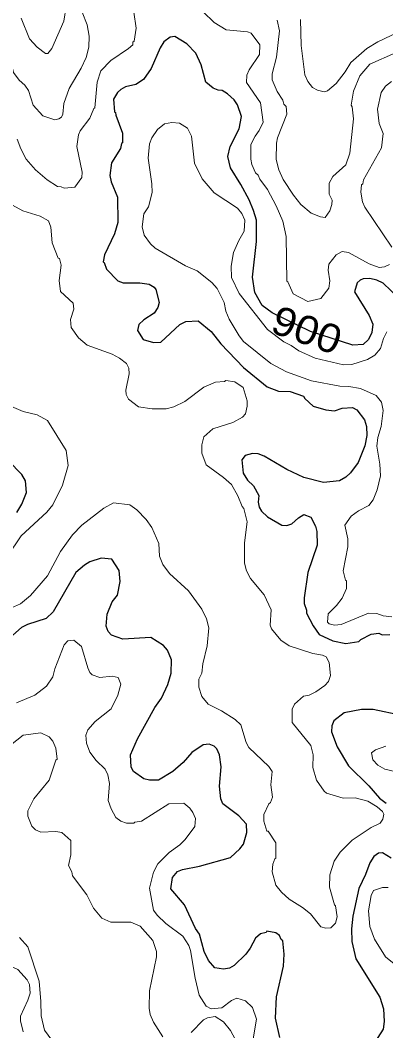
# Model space of a CAD drawing. Extents: x 447.8 to 473.9, y 7733.1 to 7760.8.
# Drawn here: x 459.4 to 460.421, y 7756.505 to 7759.325 of the extents above; entities that cross this region are included whole.
import ezdxf
from ezdxf.enums import TextEntityAlignment as Align

# ---------------------------------------------------------------- set-up
doc = ezdxf.new("R2010")
doc.units = 0
doc.header["$LTSCALE"] = 0.032
doc.layers.add('1', color=7, linetype='Continuous', lineweight=25)
doc.layers.add('2', color=7, linetype='Continuous', lineweight=13)
doc.layers.add('61', color=7, linetype='Continuous')

msp = doc.modelspace()

# ---------------------------------------------------------------- linework, layer by layer
at = {"layer": '1'}
for points in [[(460.0485, 7758.6084), (460.0596, 7758.7079), (460.0595, 7758.7672), (460.0519, 7758.7945), (460.0394, 7758.8244), (460.0165, 7758.8671), (459.987, 7758.9133), (459.9803, 7758.9447), (459.9863, 7758.9735), (460.0115, 7759.0222), (460.0178, 7759.0567), (460.0073, 7759.0889), (459.9976, 7759.1032), (459.9792, 7759.1203), (459.9642, 7759.1295), (459.9526, 7759.1303), (459.939, 7759.1361), (459.9188, 7759.1527), (459.9056, 7759.2012), (459.8908, 7759.2335), (459.8659, 7759.2599), (459.8322, 7759.2801), (459.8191, 7759.2778), (459.8011, 7759.2652), (459.791, 7759.2486), (459.7659, 7759.1905), (459.7442, 7759.1596), (459.7232, 7759.1465), (459.6942, 7759.1391), (459.6811, 7759.1323), (459.6723, 7759.124), (459.6605, 7759.105), (459.6637, 7759.0698), (459.6668, 7759.0675), (459.6669, 7759.0601), (459.6861, 7759.01), (459.6862, 7758.9836), (459.6829, 7758.9817), (459.6802, 7758.9674), (459.6549, 7758.9273), (459.6501, 7758.8922), (459.6543, 7758.8747), (459.6716, 7758.8321), (459.6733, 7758.7612), (459.6635, 7758.7292), (459.6354, 7758.6711), (459.6316, 7758.6513), (459.6348, 7758.649), (459.6413, 7758.631), (459.6733, 7758.5981), (459.6878, 7758.5925), (459.7339, 7758.5924), (459.7607, 7758.5886), (459.7739, 7758.5806), (459.7789, 7758.5739), (459.7886, 7758.5375), (459.7847, 7758.5234), (459.774, 7758.5075), (459.7452, 7758.4891), (459.7315, 7758.4765), (459.7279, 7758.4596), (459.7437, 7758.4342), (459.7723, 7758.4258), (459.793, 7758.4272), (459.8455, 7758.4766), (459.863, 7758.485), (459.8975, 7758.4866), (459.9335, 7758.4564), (459.9608, 7758.4227), (460.0237, 7758.3565), (460.0899, 7758.3027), (460.1215, 7758.2904), (460.1542, 7758.2894), (460.1908, 7758.2759), (460.1944, 7758.2696), (460.2182, 7758.2488), (460.2534, 7758.2386), (460.2773, 7758.235), (460.2989, 7758.243), (460.3279, 7758.2443), (460.3402, 7758.238), (460.3612, 7758.2104), (460.3674, 7758.1916), (460.3682, 7758.1665), (460.362, 7758.1373), (460.3435, 7758.0917), (460.3223, 7758.0624), (460.3097, 7758.0506), (460.2918, 7758.0401), (460.2467, 7758.0355), (460.1919, 7758.0495), (460.1447, 7758.0718), (460.0812, 7758.1091), (460.0644, 7758.1155), (460.0485, 7758.1163)], [(460.3286, 7758.4186), (460.211, 7758.4571), (460.1034, 7758.5087), (460.0755, 7758.5294), (460.0552, 7758.5659), (460.0485, 7758.6084)], [(460.4559, 7758.5506), (460.4134, 7758.5914), (460.3957, 7758.6), (460.3758, 7758.6044), (460.3579, 7758.6036), (460.3491, 7758.6004), (460.3407, 7758.5925), (460.3331, 7758.5674), (460.3745, 7758.5018), (460.3849, 7758.4772), (460.3818, 7758.454), (460.3723, 7758.4349), (460.3572, 7758.4204), (460.3286, 7758.4186)], [(459.3911, 7757.952), (459.4045, 7757.9747), (459.4183, 7758.0077), (459.4149, 7758.0404), (459.4045, 7758.0581), (459.2935, 7758.1716)], [(460.0485, 7758.1163), (460.028, 7758.1109), (460.0188, 7758.099), (460.0227, 7758.0614), (460.0352, 7758.0421), (460.0516, 7758.0265)], [(460.0516, 7758.0265), (460.066, 7757.9989), (460.0645, 7757.9805), (460.0669, 7757.9665), (460.0742, 7757.9551), (460.0903, 7757.9397), (460.1306, 7757.9159), (460.1446, 7757.9152), (460.159, 7757.92), (460.1775, 7757.9367), (460.1925, 7757.9461), (460.2118, 7757.939), (460.2246, 7757.9138), (460.2279, 7757.8991), (460.2295, 7757.8603), (460.2033, 7757.7844), (460.1928, 7757.7136), (460.1928, 7757.6975), (460.1991, 7757.6791), (460.1992, 7757.671), (460.2177, 7757.635), (460.235, 7757.6111), (460.2726, 7757.594), (460.3089, 7757.5857), (460.3456, 7757.5917), (460.3507, 7757.5973), (460.3803, 7757.6121), (460.4013, 7757.6146), (460.4111, 7757.6105), (460.4325, 7757.6112)], [(460.0133, 7757.0127), (460.0232, 7757.0266), (460.0333, 7757.0586), (460.0321, 7757.0817), (460.0102, 7757.1053), (459.9659, 7757.1386), (459.9602, 7757.1524), (459.9571, 7757.188), (459.961, 7757.2417), (459.957, 7757.2754), (459.9491, 7757.292), (459.9419, 7757.2998), (459.9275, 7757.3052), (459.9108, 7757.3036), (459.8798, 7757.2816), (459.8554, 7757.254), (459.8261, 7757.2286), (459.7868, 7757.205), (459.7611, 7757.205), (459.7455, 7757.2082), (459.7164, 7757.2292), (459.71, 7757.2415), (459.7087, 7757.2757), (459.7275, 7757.3201), (459.7764, 7757.4072), (459.7951, 7757.4334), (459.8128, 7757.4714), (459.8215, 7757.5032), (459.8224, 7757.5404), (459.8119, 7757.5672), (459.8007, 7757.5807), (459.7651, 7757.6025), (459.6869, 7757.5985), (459.6554, 7757.6095), (459.6458, 7757.6195), (459.6405, 7757.6346), (459.6428, 7757.6679), (459.6573, 7757.7022), (459.6716, 7757.7213), (459.6796, 7757.7593), (459.6769, 7757.7897), (459.6557, 7757.8211), (459.6267, 7757.8246), (459.595, 7757.8142), (459.5797, 7757.8049), (459.5553, 7757.7842), (459.4921, 7757.6743), (459.4725, 7757.6557), (459.4208, 7757.639), (459.4043, 7757.6305), (459.38, 7757.6098)], [(460.4649, 7757.3853), (460.3854, 7757.4021), (460.3531, 7757.4021), (460.3047, 7757.3923), (460.2761, 7757.3708), (460.2699, 7757.356), (460.2689, 7757.3396), (460.2847, 7757.2982), (460.3167, 7757.2444), (460.3736, 7757.1891), (460.4033, 7757.1547), (460.4221, 7757.1409)], [(459.8255, 7756.9328), (459.8391, 7756.9495), (459.8532, 7756.9557), (459.9006, 7756.9644), (459.9874, 7756.9889), (460.0133, 7757.0127)], [(460.4355, 7756.9869), (460.4114, 7757.002), (460.4001, 7757.0011), (460.3878, 7756.9915), (460.3763, 7756.9743), (460.364, 7756.9415), (460.3452, 7756.9029), (460.329, 7756.8257), (460.325, 7756.7901), (460.3257, 7756.7548), (460.337, 7756.7064), (460.4043, 7756.5989), (460.414, 7756.5665), (460.4163, 7756.5313), (460.4139, 7756.5095), (460.3822, 7756.461)], [(460.125, 7756.4869), (460.1126, 7756.5409), (460.1157, 7756.6002), (460.1357, 7756.6856), (460.1373, 7756.7189), (460.1332, 7756.7568), (460.1285, 7756.7604), (460.124, 7756.7715), (460.1143, 7756.779), (460.0889, 7756.7832), (460.0865, 7756.78), (460.0713, 7756.7761), (460.0575, 7756.7641), (460.0422, 7756.7355), (460.0301, 7756.7196), (459.9974, 7756.6874), (459.9845, 7756.68), (459.9681, 7756.6776), (459.9437, 7756.6814), (459.9255, 7756.7017), (459.9139, 7756.7268), (459.901, 7756.7749), (459.89, 7756.7907), (459.8585, 7756.8567), (459.8208, 7756.9015), (459.8255, 7756.9328)]]:
    msp.add_lwpolyline(points, dxfattribs=at)
at = {"layer": '2'}
for points in [[(459.5289, 7759.364), (459.5225, 7759.323), (459.4883, 7759.2464), (459.4776, 7759.2323), (459.4708, 7759.2322), (459.4473, 7759.25), (459.4262, 7759.2733), (459.4027, 7759.3313)], [(459.5737, 7759.3479), (459.5876, 7759.3127), (459.5931, 7759.2807), (459.5915, 7759.2505), (459.5842, 7759.2214), (459.5703, 7759.1921), (459.5369, 7759.1348), (459.5219, 7759.0926), (459.5194, 7759.0637), (459.5158, 7759.0548), (459.508, 7759.0498), (459.4971, 7759.0477), (459.4633, 7759.0582), (459.4361, 7759.088), (459.4237, 7759.129), (459.4129, 7759.1444), (459.3973, 7759.1578), (459.3818, 7759.1792), (459.3537, 7759.2967), (459.3391, 7759.3255)], [(459.3918, 7758.9935), (459.4017, 7758.9665), (459.417, 7758.9377), (459.4434, 7758.908), (459.4755, 7758.88), (459.5047, 7758.8612), (459.515, 7758.8609), (459.5234, 7758.857), (459.553, 7758.8594), (459.5721, 7758.8866), (459.573, 7758.9014), (459.5587, 7758.9729), (459.5627, 7759.0055), (459.5678, 7759.0169), (459.5945, 7759.0523), (459.6059, 7759.0794), (459.609, 7759.081), (459.6155, 7759.1524), (459.6256, 7759.1841), (459.6529, 7759.2131), (459.7027, 7759.2462), (459.7145, 7759.2568), (459.715, 7759.2638), (459.7183, 7759.2668), (459.7245, 7759.3031), (459.7171, 7759.3475)], [(459.9108, 7759.3489), (459.9413, 7759.3189), (459.9755, 7759.2989), (460.0349, 7759.2931), (460.0446, 7759.2893), (460.0691, 7759.2568), (460.0683, 7759.2299), (460.0392, 7759.1871), (460.0331, 7759.1717), (460.0316, 7759.1512), (460.0708, 7759.0946), (460.0787, 7759.0414), (460.0674, 7759.0173), (460.0558, 7759.0023), (460.044, 7758.979), (460.0444, 7758.9379), (460.0471, 7758.9228), (460.0568, 7758.8999), (460.0645, 7758.8935), (460.0693, 7758.882), (460.0903, 7758.8526)], [(460.1145, 7758.9366), (460.1157, 7758.9825), (460.1186, 7758.9975), (460.1446, 7759.0633), (460.143, 7759.0843), (460.1366, 7759.0914), (460.1332, 7759.1021), (460.1177, 7759.1264), (460.1038, 7759.1595), (460.1038, 7759.1755), (460.1156, 7759.2226), (460.1245, 7759.2957), (460.1175, 7759.3256)], [(460.4746, 7759.3017), (460.3982, 7759.2655), (460.3675, 7759.2465), (460.3228, 7759.2072), (460.3075, 7759.1814), (460.2822, 7759.1493), (460.2577, 7759.1283), (460.2491, 7759.1256), (460.2302, 7759.1301), (460.2163, 7759.138), (460.2028, 7759.1549), (460.1947, 7759.1726), (460.185, 7759.2548), (460.183, 7759.3278)], [(460.4476, 7759.2347), (460.3759, 7759.2027), (460.348, 7759.1698), (460.3302, 7759.1271), (460.3242, 7759.0882), (460.3274, 7759.0834), (460.3305, 7759.0498), (460.3204, 7758.9549), (460.3096, 7758.922), (460.2734, 7758.8896), (460.2626, 7758.8707), (460.2632, 7758.8405), (460.2712, 7758.8237), (460.2704, 7758.8113), (460.2645, 7758.7931), (460.2519, 7758.7746), (460.2387, 7758.7767), (460.2126, 7758.7869)], [(460.4379, 7758.6924), (460.3625, 7758.8035), (460.3559, 7758.819), (460.3515, 7758.8458), (460.3531, 7758.8663), (460.3563, 7758.8688), (460.3587, 7758.8802), (460.4091, 7758.9693), (460.4139, 7759.0097), (460.4026, 7759.0376), (460.3972, 7759.0771), (460.4075, 7759.1233), (460.4199, 7759.141), (460.4367, 7759.1541)], [(460.3019, 7757.7889), (460.3145, 7757.8562), (460.3144, 7757.8781), (460.3068, 7757.9167), (460.3238, 7757.9417), (460.3445, 7757.9561), (460.3732, 7757.9709), (460.3852, 7757.987), (460.3964, 7758.0151), (460.4057, 7758.0544), (460.4043, 7758.0862), (460.3956, 7758.1365), (460.3983, 7758.1612), (460.4076, 7758.1914), (460.4135, 7758.2365), (460.4092, 7758.2594), (460.3939, 7758.2786), (460.3503, 7758.2979), (460.3179, 7758.3037), (460.2922, 7758.304), (460.2136, 7758.3191), (460.1432, 7758.3439), (460.1002, 7758.3679), (460.0238, 7758.4287), (460.0112, 7758.4446), (459.9832, 7758.4911), (459.9746, 7758.5133), (459.9695, 7758.5376), (459.9499, 7758.5769), (459.9348, 7758.5935), (459.8944, 7758.626), (459.8617, 7758.64), (459.7773, 7758.6895), (459.7636, 7758.7016), (459.746, 7758.7253), (459.7407, 7758.7492), (459.7454, 7758.7851), (459.7582, 7758.8051), (459.7685, 7758.8448), (459.7678, 7758.8688), (459.7575, 7758.9403), (459.7614, 7758.9808), (459.7678, 7758.9971), (459.7839, 7759.0203), (459.8029, 7759.0363), (459.8232, 7759.0396), (459.8449, 7759.0382), (459.8669, 7759.0243), (459.8782, 7759.002), (459.8865, 7758.927), (459.9087, 7758.8825), (459.9416, 7758.8436), (460.0072, 7758.8009), (460.0194, 7758.7863), (460.0274, 7758.7676), (460.0259, 7758.7366), (460.0102, 7758.7108), (459.9957, 7758.6774), (459.9892, 7758.6394), (459.9898, 7758.6073), (460.012, 7758.5628), (460.0908, 7758.4628), (460.1363, 7758.4278), (460.157, 7758.4178), (460.1779, 7758.4033), (460.2237, 7758.382), (460.3025, 7758.3641), (460.326, 7758.365), (460.3699, 7758.3782), (460.3898, 7758.3912), (460.4058, 7758.4091), (460.4144, 7758.4374), (460.424, 7758.4558)], [(460.2126, 7758.7869), (460.1841, 7758.811), (460.1628, 7758.8372), (460.1348, 7758.8805), (460.1224, 7758.9083), (460.1145, 7758.9366)], [(460.0903, 7758.8526), (460.1151, 7758.8077), (460.1334, 7758.7645), (460.143, 7758.7215), (460.1447, 7758.5968), (460.1477, 7758.5955)], [(460.2487, 7757.1739), (460.2272, 7757.205), (460.2172, 7757.2403), (460.2183, 7757.2758), (460.2118, 7757.3013), (460.1593, 7757.3661), (460.1593, 7757.4028), (460.1661, 7757.4171), (460.1914, 7757.4392), (460.2067, 7757.4418), (460.2253, 7757.4509), (460.251, 7757.4686), (460.2611, 7757.4803), (460.2664, 7757.4971), (460.2632, 7757.5335), (460.2541, 7757.549), (460.2445, 7757.554), (460.2176, 7757.5578), (460.1515, 7757.58), (460.128, 7757.5958), (460.1017, 7757.6269), (460.0981, 7757.6372), (460.1011, 7757.6802), (460.0816, 7757.7217), (460.043, 7757.7671), (460.0321, 7757.7891), (460.026, 7757.8106), (460.026, 7757.8674), (460.034, 7757.9258), (460.0244, 7757.9629), (460.0195, 7757.9683), (460.0075, 7757.9986), (459.9901, 7758.0295), (459.9677, 7758.0497), (459.9197, 7758.0849), (459.9074, 7758.1171), (459.9074, 7758.1402), (459.9125, 7758.1631), (459.9379, 7758.1852), (459.9942, 7758.203), (460.021, 7758.2175), (460.0291, 7758.2266), (460.0339, 7758.2485), (460.0339, 7758.2633), (460.0226, 7758.3005), (459.9993, 7758.3161), (459.9742, 7758.32), (459.9704, 7758.3176), (459.9455, 7758.3158), (459.9127, 7758.3018), (459.86, 7758.2613), (459.8294, 7758.2464), (459.8082, 7758.2406), (459.7688, 7758.2406), (459.7307, 7758.2462), (459.7022, 7758.268), (459.6961, 7758.2812), (459.695, 7758.2929), (459.7044, 7758.3388), (459.7038, 7758.3546), (459.6969, 7758.3675), (459.6774, 7758.3828), (459.6572, 7758.3937), (459.5874, 7758.4191), (459.5628, 7758.4387), (459.543, 7758.4676), (459.5403, 7758.4903), (459.5497, 7758.5192), (459.5483, 7758.5357), (459.5127, 7758.5686), (459.509, 7758.5992), (459.5144, 7758.6416), (459.5096, 7758.6604), (459.5066, 7758.6617), (459.4897, 7758.7042), (459.4859, 7758.7476), (459.4791, 7758.7654), (459.4564, 7758.7791), (459.4074, 7758.7935), (459.3497, 7758.8248)], [(460.1477, 7758.5955), (460.1626, 7758.5619), (460.2028, 7758.5405), (460.2394, 7758.5486), (460.2622, 7758.5781), (460.2647, 7758.5983), (460.2602, 7758.6276), (460.2618, 7758.6445), (460.2822, 7758.6708), (460.299, 7758.6802), (460.3164, 7758.6773), (460.3745, 7758.6458), (460.402, 7758.6352), (460.4168, 7758.6373), (460.4316, 7758.6441)], [(459.37, 7758.2503), (459.4091, 7758.234), (459.4475, 7758.2244), (459.4769, 7758.2082), (459.5289, 7758.125), (459.5346, 7758.083), (459.5187, 7758.0276), (459.4918, 7757.9735), (459.475, 7757.9526), (459.4033, 7757.8865), (459.365, 7757.83)], [(459.3674, 7757.6819), (459.401, 7757.6972), (459.4294, 7757.7201), (459.477, 7757.7751), (459.5131, 7757.8432), (459.5467, 7757.8891), (459.5722, 7757.9159), (459.6338, 7757.9642), (459.6611, 7757.9783), (459.7066, 7757.9729), (459.7258, 7757.9595), (459.7518, 7757.9325), (459.7678, 7757.9103), (459.7871, 7757.8654), (459.7889, 7757.8294), (459.7987, 7757.8068), (459.817, 7757.7818), (459.8697, 7757.7329), (459.9069, 7757.6817), (459.9201, 7757.6554), (459.9265, 7757.6297), (459.9225, 7757.5797), (459.9098, 7757.5291), (459.9073, 7757.5035), (459.8994, 7757.4866), (459.8994, 7757.4643), (459.9076, 7757.4385), (459.9253, 7757.4173), (459.9625, 7757.3985), (460.0006, 7757.3738), (460.0161, 7757.3589), (460.0313, 7757.3098), (460.0389, 7757.2962), (460.0941, 7757.2426), (460.1036, 7757.2287), (460.0998, 7757.1922), (460.1045, 7757.1572), (460.0994, 7757.1428), (460.0941, 7757.1388), (460.0805, 7757.1092), (460.0804, 7757.0906), (460.0884, 7757.0627), (460.0924, 7757.0622), (460.1141, 7757.0298), (460.1141, 7756.9872), (460.1109, 7756.985), (460.1054, 7756.9704), (460.1038, 7756.9488), (460.1138, 7756.9122), (460.1295, 7756.8924), (460.1508, 7756.8726), (460.1886, 7756.8494), (460.211, 7756.8315), (460.2391, 7756.7956), (460.2531, 7756.7914), (460.2674, 7756.7931), (460.2805, 7756.8056), (460.2855, 7756.8236), (460.2808, 7756.8542), (460.2777, 7756.8573), (460.2641, 7756.9064), (460.2649, 7756.9408), (460.277, 7756.9791), (460.2932, 7757.004), (460.3273, 7757.0373), (460.3796, 7757.073), (460.4055, 7757.0852), (460.4129, 7757.0957), (460.4154, 7757.1103), (460.4112, 7757.1177), (460.3968, 7757.1307)], [(460.2829, 7757.6921), (460.2987, 7757.7128), (460.3111, 7757.74), (460.3111, 7757.7613), (460.3082, 7757.7632), (460.3019, 7757.7889)], [(460.438, 7757.6608), (460.4136, 7757.6631), (460.396, 7757.6697), (460.3722, 7757.6705), (460.2961, 7757.6389), (460.2772, 7757.637), (460.263, 7757.6411), (460.2583, 7757.6455), (460.2603, 7757.6692), (460.2829, 7757.6921)], [(459.3896, 7757.4203), (459.4416, 7757.4416), (459.4741, 7757.4668), (459.4919, 7757.4935), (459.4968, 7757.5156), (459.5228, 7757.5821), (459.5337, 7757.5936), (459.5502, 7757.5955), (459.5717, 7757.5775), (459.5887, 7757.518), (459.595, 7757.5049), (459.6011, 7757.4991), (459.6222, 7757.4911), (459.6567, 7757.4949), (459.6741, 7757.4917), (459.6813, 7757.4729), (459.6731, 7757.4421), (459.654, 7757.4038), (459.6095, 7757.3687), (459.589, 7757.345), (459.5836, 7757.3307), (459.5851, 7757.3079), (459.5951, 7757.2825), (459.6126, 7757.2598), (459.6371, 7757.2352), (459.6447, 7757.2197), (459.6492, 7757.1958), (459.6461, 7757.1477), (459.6541, 7757.1247), (459.6674, 7757.1004), (459.6809, 7757.0905), (459.6974, 7757.0847), (459.718, 7757.0847), (459.7206, 7757.0877), (459.7386, 7757.0903), (459.8156, 7757.1384), (459.8568, 7757.1409), (459.8739, 7757.1266), (459.8825, 7757.1147), (459.8897, 7757.0977), (459.8875, 7757.0755), (459.8606, 7757.0388), (459.846, 7757.0243), (459.8161, 7757.003), (459.7847, 7756.9715), (459.7725, 7756.9481), (459.7616, 7756.9034), (459.7728, 7756.8424), (459.7823, 7756.8278), (459.8073, 7756.8045), (459.8544, 7756.7693), (459.8708, 7756.7438), (459.8761, 7756.7295), (459.8883, 7756.6522), (459.9002, 7756.6044), (459.9192, 7756.5738), (459.9336, 7756.5669), (459.963, 7756.5693), (459.9904, 7756.5898), (460.0053, 7756.5962), (460.0295, 7756.5891), (460.0489, 7756.5701), (460.0595, 7756.5374), (460.0493, 7756.4778)], [(459.3731, 7757.3026), (459.4083, 7757.3301), (459.458, 7757.3371), (459.4808, 7757.3254), (459.4917, 7757.3137), (459.5001, 7757.2944), (459.5033, 7757.2638), (459.5002, 7757.2608), (459.4808, 7757.205), (459.4385, 7757.1526), (459.4216, 7757.1188), (459.4217, 7757.1046), (459.433, 7757.0765), (459.4428, 7757.0663), (459.4581, 7757.0599), (459.5001, 7757.0614), (459.5166, 7757.059), (459.5418, 7757.0362), (459.5418, 7756.9966), (459.5355, 7756.9667), (459.5449, 7756.9486), (459.5463, 7756.9379), (459.5867, 7756.885), (459.6047, 7756.848), (459.6286, 7756.8201), (459.6537, 7756.8083), (459.7094, 7756.8082), (459.7354, 7756.7978), (459.7704, 7756.757), (459.7806, 7756.7271), (459.7807, 7756.7116), (459.7612, 7756.617), (459.7599, 7756.5685), (459.7631, 7756.5512), (459.7721, 7756.5294), (459.7989, 7756.4881)], [(460.4859, 7757.2201), (460.4184, 7757.2355), (460.3984, 7757.2469), (460.3845, 7757.2615), (460.381, 7757.2812), (460.3925, 7757.2898), (460.4212, 7757.3001)], [(460.3968, 7757.1307), (460.3711, 7757.1458), (460.3353, 7757.1552), (460.3014, 7757.1545), (460.2551, 7757.1686), (460.2487, 7757.1739)], [(460.4641, 7756.676), (460.4203, 7756.712), (460.3895, 7756.7614), (460.3764, 7756.7963), (460.3724, 7756.84), (460.3799, 7756.8826), (460.3865, 7756.8972), (460.4119, 7756.905), (460.4277, 7756.9051)], [(459.4957, 7756.4687), (459.4682, 7756.5073), (459.4585, 7756.5474), (459.4584, 7756.5868), (459.4537, 7756.6435), (459.4215, 7756.74), (459.3988, 7756.766)], [(459.4086, 7756.5027), (459.4008, 7756.5331), (459.4008, 7756.5463), (459.4221, 7756.5905), (459.4278, 7756.6102), (459.4267, 7756.6342), (459.4194, 7756.648), (459.3941, 7756.6764), (459.3649, 7756.6893), (459.3431, 7756.6926), (459.3085, 7756.6884), (459.2838, 7756.6793), (459.2683, 7756.6631), (459.2327, 7756.6393), (459.2147, 7756.6321), (459.1523, 7756.618), (459.1217, 7756.5901), (459.0513, 7756.5078), (458.9975, 7756.4807)], [(459.8774, 7756.5009), (459.9124, 7756.5358), (459.9233, 7756.542), (459.9443, 7756.5453), (459.9676, 7756.5304), (459.9872, 7756.5062), (460.0002, 7756.4822)]]:
    msp.add_lwpolyline(points, dxfattribs=at)

# ---------------------------------------------------------------- texts
at = {"layer": '61', "width": 1.1}
msp.add_text('900', height=0.08, rotation=340.462, dxfattribs=at).set_placement((460.1871, 7758.4232), align=Align.CENTER)

doc.saveas('drawing.dxf')
